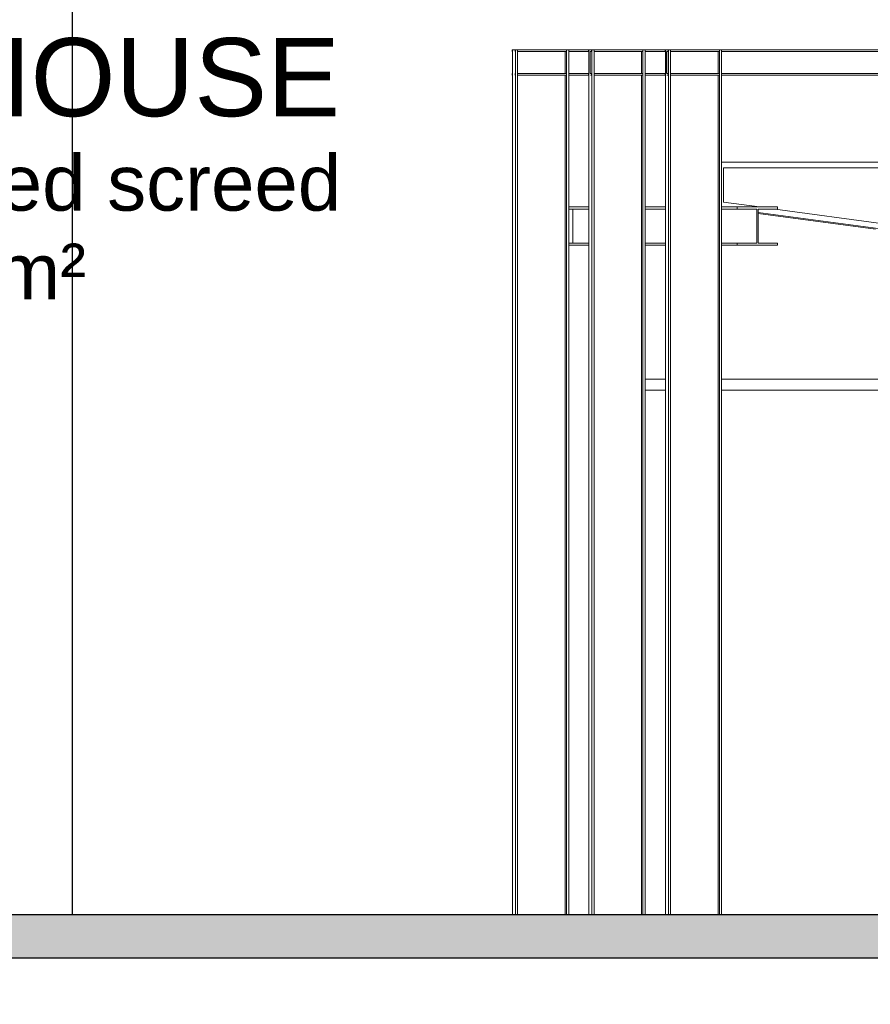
# Model space of a CAD drawing. Header units: millimetres. Extents: x -115474967 to 444143, y -74377 to 241828222.
# Tile 408 of 590: x 56288 to 60098, y -19443 to -15033. Entities that reach past the tile are written whole.
import ezdxf

# ---------------------------------------------------------------- set-up
doc = ezdxf.new("R2010")
doc.units = ezdxf.units.MM
doc.header["$MEASUREMENT"] = 0
doc.linetypes.add('PHANTOM', pattern=[2.5, 1.25, -0.25, 0.25, -0.25, 0.25, -0.25])
doc.layers.add('00-5 Grid 01', color=9, linetype='PHANTOM')
doc.layers.add('CONCRETE', color=3, linetype='Continuous')
for name, color, linetype, lineweight in [('0_Pen_No__2', 7, 'Continuous', 20), ('0_Pen_No__6', 7, 'Continuous', 5), ('1HATCH', 8, 'Continuous', 0)]:
    doc.layers.add(name, color=color, linetype=linetype, lineweight=lineweight)
doc.styles.add('GENERATED_STYLE_2', font='arial.ttf')

msp = doc.modelspace()

# ---------------------------------------------------------------- hatches: boundary and pattern name
at = {"layer": '1HATCH'}
h = msp.add_hatch(dxfattribs=at)
h.set_pattern_fill('AR-CONC', color=256, scale=5)
h.set_pattern_definition([(50, (35203.988, -481.208), (35.86301, -3.137607), [3.75, -41.25]), (355, (35203.988, -481.21), (-6.937567, 37.609607), [3, -33]), (100.451444, (35206.976, -481.47), (28.925442, 34.472), [3.18701, -35.057106]), (46.1842, (35203.99, -471.21), (53.362067, -8.275964), [5.625, -61.875]), (96.63564, (35208.435, -471.9), (46.7331, 48.70593), [4.78052, -52.58569]), (351.18416, (35203.99, -471.21), (46.7331, 48.70593), [4.5, -49.5]), (21, (35208.988, -473.708), (29.845353, -20.130945), [3.75, -41.25]), (326, (35208.988, -473.71), (12.165767, 36.257502), [3, -33]), (71.451445, (35211.475, -475.386), (42.01112, 16.126558), [3.18701, -35.057106]), (37.5, (35203.988, -481.208), (0.6079928, 16.6446927), [0, -32.6, 0, -33.5, 0, -33.125]), (7.5, (35203.988, -481.208), (13.153477, 19.7205856), [0, -19.1, 0, -31.85, 0, -12.625]), (327.5, (35192.838, -481.208), (26.6911218, -1.1277436), [0, -12.5, 0, -39, 0, -51.75]), (317.5, (35187.838, -481.208), (29.159308, 5.005249), [0, -16.25, 0, -25.9, 0, -36.75])])
h.paths.add_polyline_path([(78261.8274, -19234.20035), (78261.8274, -19042.52118), (47985.73103, -19042.52118), (47985.73103, -19242.52118), (47985.73103, -19442.52118), (48333.55139, -19442.52118), (48533.55139, -19234.20035), (65194.09128, -19234.20035), (65394.09128, -19434.20035), (65614.09128, -19434.20035), (65814.09128, -19234.20035), (77719.29595, -19234.20035), (77919.29595, -19434.20035), (78261.8274, -19434.20035)])

# ---------------------------------------------------------------- linework, layer by layer
at = {"layer": '00-5 Grid 01', "color": 9, "linetype": 'ByBlock', "lineweight": 0, "true_color": 0xc7c8ca}
for p, q in [((58493.9918, -15175.52119), (58493.9918, -15167.5213)), ((58493.9918, -15167.5213), (58494.83652, -15167.5213)), ((58494.83652, -15167.5213), (58508.54121, -15167.5213)), ((58494.83652, -19042.5211), (58494.83652, -15167.5213)), ((58507.35422, -15167.5213), (58507.35422, -15175.52119)), ((58508.54121, -15167.5213), (58518.2768, -15167.5213)), ((58508.54121, -19042.5211), (58508.54121, -15167.5213)), ((58518.2768, -19042.5211), (58518.2768, -15167.5213)), ((58518.2768, -15167.5213), (58736.0932, -15167.5213)), ((58736.0932, -15167.5213), (58737.23511, -15167.5213)), ((58737.23511, -15167.5213), (58746.9707, -15167.5213)), ((58737.23511, -19042.5211), (58737.23511, -15167.5213)), ((58746.9707, -19042.5211), (58746.9707, -15167.5213)), ((58746.9707, -15167.5213), (58836.4092, -15167.5213)), ((58836.4092, -15175.52119), (58836.4092, -15167.5213)), ((58836.4092, -15167.5213), (58837.42476, -15167.5213)), ((58837.42476, -15167.5213), (58844.27681, -15167.5213)), ((58837.42476, -19042.5211), (58837.42476, -15167.5213)), ((58844.27681, -15167.5213), (58849.77161, -15167.5213)), ((58849.77143, -15167.52118), (58849.91199, -15167.52118)), ((58849.77161, -15167.5213), (58849.77161, -15175.52119)), ((58849.9122, -15167.5213), (58851.12885, -15167.5213)), ((58851.12885, -15167.5213), (58860.86504, -15167.5213)), ((58851.12885, -19042.5211), (58851.12885, -15167.5213)), ((58860.86504, -19042.5211), (58860.86504, -15167.5213)), ((58860.86504, -15167.5213), (59078.68144, -15167.5213)), ((59078.68144, -15167.5213), (59079.82335, -15167.5213)), ((59079.82335, -15167.5213), (59089.55894, -15167.5213)), ((59079.82335, -19042.5211), (59079.82335, -15167.5213)), ((59089.55894, -19042.5211), (59089.55894, -15167.5213)), ((59089.55894, -15167.5213), (59178.99744, -15167.5213)), ((59178.99744, -15175.52119), (59178.99744, -15167.5213)), ((59178.99744, -15167.5213), (59180.01299, -15167.5213)), ((59180.01299, -15167.5213), (59186.86504, -15167.5213)), ((59180.01299, -19042.5211), (59180.01299, -15167.5213)), ((59186.86504, -15167.5213), (59192.35985, -15167.5213)), ((59192.3596, -15167.52118), (59192.50016, -15167.52118)), ((59192.35985, -15167.5213), (59192.35985, -15175.52119)), ((59192.50044, -15167.5213), (59193.71709, -15167.5213)), ((59193.71709, -15167.5213), (59203.45328, -15167.5213)), ((59193.71709, -19042.5211), (59193.71709, -15167.5213)), ((59203.45328, -19042.5211), (59203.45328, -15167.5213)), ((59203.45328, -15167.5213), (59421.26968, -15167.5213)), ((59421.26968, -15167.5213), (59422.41099, -15167.5213)), ((59422.41099, -15167.5213), (59432.14718, -15167.5213)), ((59422.41099, -19042.5211), (59422.41099, -15167.5213)), ((59432.14718, -19042.5211), (59432.14718, -15167.5213)), ((59432.14718, -15167.5213), (61451.01094, -15167.5213)), ((58494.83652, -15175.52119), (58493.9918, -15175.52119)), ((58518.2768, -15175.52119), (58736.0932, -15175.52119)), ((58730.73661, -15273.52134), (58730.73661, -15175.52119)), ((58746.9707, -15175.52119), (58836.4092, -15175.52119)), ((58837.42476, -15175.52119), (58836.4092, -15175.52119)), ((58842.8116, -15273.52134), (58842.8116, -15175.52119)), ((58849.77161, -15175.52119), (58843.36862, -15175.52119)), ((58843.36862, -15175.52119), (58843.36862, -15273.52134)), ((58849.77143, -15175.52118), (58849.91199, -15175.52118)), ((58860.86504, -15175.52119), (59078.68144, -15175.52119)), ((59073.32485, -15273.52134), (59073.32485, -15175.52119)), ((59089.55894, -15175.52119), (59178.99744, -15175.52119)), ((59180.01299, -15175.52119), (59178.99744, -15175.52119)), ((59185.39984, -15273.52134), (59185.39984, -15175.52119)), ((59192.35985, -15175.52119), (59185.95686, -15175.52119)), ((59185.95686, -15175.52119), (59185.95686, -15273.52134)), ((59192.3596, -15175.52118), (59192.50016, -15175.52118)), ((59203.45328, -15175.52119), (59421.26968, -15175.52119)), ((59415.91308, -15273.52134), (59415.91308, -15175.52119)), ((59432.14718, -15175.52119), (63550.79307, -15175.52119)), ((58493.9918, -15281.52123), (58493.9918, -15273.52134)), ((58493.9918, -15273.52134), (58494.83652, -15273.52134)), ((58494.83652, -15281.52123), (58493.9918, -15281.52123)), ((58507.35422, -15273.52134), (58507.35422, -15281.52123)), ((58518.2768, -15273.52134), (58736.0932, -15273.52134)), ((58518.2768, -15281.52123), (58736.0932, -15281.52123)), ((58730.73661, -19042.5211), (58730.73661, -15281.52123)), ((58746.9707, -15273.52134), (58836.4092, -15273.52134)), ((58746.9707, -15281.52123), (58836.4092, -15281.52123)), ((58836.4092, -15281.52123), (58836.4092, -15273.52134)), ((58836.4092, -15273.52134), (58837.42476, -15273.52134)), ((58837.42476, -15281.52123), (58836.4092, -15281.52123)), ((58843.36862, -15273.52134), (58849.77161, -15273.52134)), ((58849.77161, -15281.52123), (58844.27681, -15281.52123)), ((58849.77143, -15273.52118), (58849.91199, -15273.52118)), ((58849.77161, -15273.52134), (58849.77161, -15281.52123)), ((58849.77161, -15281.52123), (58849.91199, -15281.52118)), ((58860.86504, -15273.52134), (59078.68144, -15273.52134)), ((58860.86504, -15281.52123), (59078.68144, -15281.52123)), ((59073.32485, -19042.5211), (59073.32485, -15281.52123)), ((59089.55894, -15273.52134), (59178.99744, -15273.52134)), ((59089.55894, -15281.52123), (59178.99744, -15281.52123)), ((59178.99744, -15281.52123), (59178.99744, -15273.52134)), ((59178.99744, -15273.52134), (59180.01299, -15273.52134)), ((59180.01299, -15281.52123), (59178.99744, -15281.52123)), ((59185.95686, -15273.52134), (59192.35985, -15273.52134)), ((59192.35985, -15281.52123), (59186.86504, -15281.52123)), ((59192.3596, -15273.52118), (59192.50016, -15273.52118)), ((59192.3596, -15281.52118), (59192.50016, -15281.52118)), ((59192.35985, -15273.52134), (59192.35985, -15281.52123)), ((59203.45328, -15273.52134), (59421.26968, -15273.52134)), ((59203.45328, -15281.52123), (59421.26968, -15281.52123)), ((59415.91308, -19042.5211), (59415.91308, -15281.52123)), ((59432.14718, -15273.52134), (63550.79307, -15273.52134)), ((59432.14718, -15281.52123), (63550.79307, -15281.52123)), ((59432.14718, -15671.52095), (60154.90286, -15671.52095)), ((59440.84349, -15696.52135), (59440.84349, -15849.65763)), ((60154.90286, -15696.52135), (59440.84349, -15696.52135)), ((58746.9707, -15871.52119), (58837.42476, -15871.52119)), ((59089.55894, -15871.52119), (59180.01299, -15871.52119)), ((59432.14718, -15871.52119), (59501.42401, -15871.52119)), ((59440.84349, -15849.65763), (59602.39252, -15871.52119)), ((59501.42401, -15871.52119), (59682.60914, -15871.52119)), ((59501.42401, -15881.02129), (59501.42401, -15871.52119)), ((59682.60914, -15881.02129), (59682.60914, -15871.52119)), ((58746.9707, -15881.02129), (58837.42476, -15881.02129)), ((58765.21041, -15881.02129), (58765.21041, -16033.02099)), ((59089.55894, -15881.02129), (59180.01299, -15881.02129)), ((59432.14718, -15881.02129), (59501.42401, -15881.02129)), ((59501.42401, -15881.02129), (59588.99689, -15881.02129)), ((59588.99689, -16033.02099), (59588.99689, -15881.02129)), ((59595.03625, -16033.02099), (59595.03625, -15881.02129)), ((59595.03625, -15881.02129), (59682.60914, -15881.02129)), ((60154.90286, -15971.52101), (59595.03625, -15895.75043)), ((60120.78854, -15971.52101), (59595.03625, -15900.36731)), ((59672.58762, -15881.02129), (60156.5656, -15946.52121)), ((58746.9707, -16033.02099), (58837.42476, -16033.02099)), ((58746.9707, -16042.52108), (58837.42476, -16042.52108)), ((59089.55894, -16033.02099), (59180.01299, -16033.02099)), ((59089.55894, -16042.52108), (59180.01299, -16042.52108)), ((59432.14718, -16033.02099), (59501.42401, -16033.02099)), ((59432.14718, -16042.52108), (59501.42401, -16042.52108)), ((59501.42401, -16033.02099), (59588.99689, -16033.02099)), ((59501.42401, -16042.52108), (59501.42401, -16033.02099)), ((59501.42401, -16042.52108), (59682.60914, -16042.52108)), ((59595.03625, -16033.02099), (59682.60914, -16033.02099)), ((59682.60914, -16042.52108), (59682.60914, -16033.02099)), ((59089.55894, -16642.52121), (59180.01299, -16642.52121)), ((59432.14718, -16642.52121), (62373.60432, -16642.52121)), ((59180.01299, -16692.52142), (59089.55894, -16692.52142)), ((62323.60412, -16692.52142), (59432.14718, -16692.52142))]:
    msp.add_line(p, q, dxfattribs=at)
at = {"layer": '0_Pen_No__2', "color": 1, "linetype": 'Continuous', "lineweight": 25}
msp.add_line((56524.3648, -19042.5211), (56524.3648, -13017.42931), dxfattribs=at)
at = {"layer": 'CONCRETE', "linetype": 'Continuous'}
msp.add_lwpolyline([(78261.8274, -19234.20035), (78261.8274, -19042.52118), (47985.73103, -19042.52118), (47985.73103, -19242.52118), (47985.73103, -19442.52118), (48333.55139, -19442.52118), (48533.55139, -19234.20035), (65194.09128, -19234.20035), (65394.09128, -19434.20035), (65614.09128, -19434.20035), (65814.09128, -19234.20035), (77719.29595, -19234.20035), (77919.29595, -19434.20035), (78261.8274, -19434.20035)], close=True, dxfattribs=at)

# ---------------------------------------------------------------- texts
at = {"layer": '0_Pen_No__6', "color": 7, "linetype": 'Continuous', "lineweight": 5, "attachment_point": 7, "style": 'GENERATED_STYLE_2'}
for s, insert, char_height in [('\\A1;{\\pql;\\fArial|b0|i0|c0|p34;WAREHOUSE}', (54517.14862, -15470.08608), 350), ('\\A1;{\\pql;\\fArial|b0|i0|c0|p34;epoxy coated screed}', (54505.49148, -15963.46894), 250), ('\\A1;{\\pql;\\fArial|b0|i0|c0|p34;143m²}', (55595.77719, -16288.6118), 250)]:
    msp.add_mtext(s, dxfattribs=dict(at, insert=insert, char_height=char_height))

doc.saveas('drawing.dxf')
